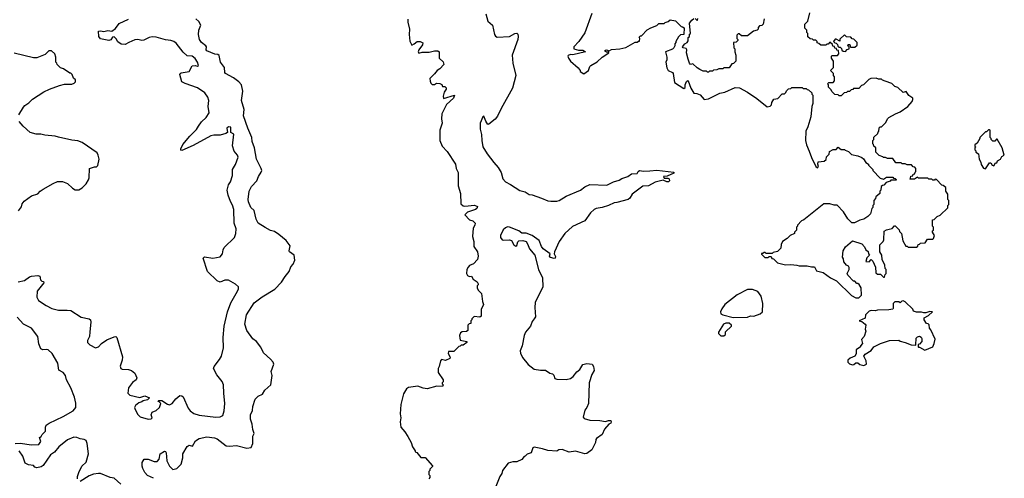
# Model space of a CAD drawing. Extents: x 2086813 to 2278017, y 548126 to 753336.
# Tile 375 of 461: x 2241699 to 2251258, y 616599 to 621048. Entities that reach past the tile are written whole.
import ezdxf

# ---------------------------------------------------------------- set-up
doc = ezdxf.new("R2010")
doc.units = 0

msp = doc.modelspace()

# ---------------------------------------------------------------- linework, layer by layer
at = {"layer": '0CON10XD'}
for points in [[(2246223.2, 621103.2), (2246243, 621033), (2246290, 620995), (2246299.5, 620950.5), (2246307.5, 620905), (2246317.9, 620887.9), (2246335, 620878), (2246455, 620886.2), (2246505, 620913.3), (2246525, 620917.5), (2246535.9, 620905.9), (2246539.2, 620885), (2246534.2, 620855), (2246479.2, 620705), (2246488, 620625), (2246516.7, 620505), (2246484.4, 620385), (2246372.5, 620185), (2246338.8, 620111.2), (2246315, 620081.2), (2246255, 620033.3), (2246245, 620032.5), (2246223, 620063), (2246205, 620112.5), (2246193.8, 620105), (2246168.8, 620045), (2246170.8, 619985), (2246183.1, 619935), (2246184.3, 619875), (2246195.8, 619815), (2246235.8, 619745), (2246303.5, 619663.5), (2246344, 619615), (2246374.3, 619565), (2246388, 619505), (2246414, 619475), (2246465, 619450.6), (2246555, 619391.4), (2246607.9, 619377.9), (2246645, 619352.5), (2246675, 619348), (2246765, 619317.5), (2246825, 619291.4), (2246855, 619287.1), (2246915, 619288.1), (2246935, 619294.4), (2247005, 619336.7), (2247144, 619395), (2247184, 619425), (2247235, 619450.6), (2247397.9, 619442.1), (2247463.8, 619475), (2247520.4, 619489.6), (2247545, 619507.5), (2247602.5, 619527.5), (2247639.1, 619550.9), (2247693.8, 619556.2), (2247702, 619575), (2247715, 619584.2), (2247755, 619577.8), (2247817, 619583), (2247885, 619589.2), (2248048.3, 619568.3), (2248050, 619560), (2247985, 619530), (2247950, 619525), (2247955, 619510), (2247991.7, 619511.7), (2248003, 619503), (2248006.7, 619485), (2247997.5, 619475), (2247980, 619475), (2247945, 619492.5), (2247868.3, 619471.7), (2247802.5, 619437.5), (2247748.3, 619431.7), (2247644, 619356), (2247622.3, 619317.7), (2247607.5, 619305), (2247495, 619273.1), (2247468.8, 619271.2), (2247415, 619243.8), (2247355, 619225.4), (2247295, 619217.1), (2247275, 619207.5), (2247240.8, 619175), (2247186, 619095), (2247065, 619040.4), (2246990.9, 618975), (2246937.8, 618895), (2246890, 618795), (2246887.5, 618775), (2246901.7, 618751.7)], [(2247253, 621107), (2247185, 620920), (2247127.5, 620835), (2247077.5, 620785), (2247080, 620765), (2247125, 620750.6), (2247165, 620750.8), (2247192.5, 620735), (2247068.3, 620708.3), (2247045, 620708.6), (2247025, 620700), (2247020, 620695), (2247027.5, 620675), (2247047.5, 620645), (2247119.3, 620579.3), (2247140, 620555), (2247140, 620545), (2247177, 620523), (2247220, 620555), (2247233.3, 620595), (2247243.3, 620605), (2247305, 620638.8), (2247353.3, 620685), (2247420, 620725), (2247415, 620740), (2247407.5, 620732.5), (2247397, 620733), (2247377.5, 620745), (2247385, 620752.5), (2247395, 620755.7), (2247423, 620747), (2247445, 620760), (2247525, 620763.8), (2247585, 620777.5), (2247675, 620830), (2247695, 620830), (2247705, 620840), (2247715, 620840), (2247720, 620865), (2247711.7, 620878.3), (2247725, 620890), (2247735, 620890), (2247791.7, 620948.3), (2247825, 620970), (2247885, 620990), (2247905, 621010), (2247955, 621010), (2247965, 621020), (2247995, 621030), (2248013, 621047), (2248067, 621037), (2248121.7, 620981.7), (2248135, 620980), (2248148.3, 620968.3), (2248147, 620903), (2248115, 620900), (2248095, 620880), (2248070, 620835), (2248070, 620825), (2248060, 620815), (2248060, 620795), (2248050, 620775), (2248035, 620762.5), (2247970, 620735), (2247982.5, 620685), (2247981.7, 620658.3), (2247972.5, 620635), (2247980.7, 620580.7), (2247994.1, 620554.1), (2248035, 620536.2), (2248043.8, 620525), (2248055, 620440), (2248145, 620381.2), (2248158.8, 620391.2), (2248160, 620415), (2248171.7, 620448.3), (2248185, 620457.5), (2248190, 620455), (2248214.6, 620384.6), (2248242.5, 620335), (2248271.7, 620331.7), (2248305, 620317.5), (2248345, 620273.3), (2248385, 620280), (2248494.4, 620335.6), (2248545, 620345.8), (2248645, 620389.2), (2248685.7, 620385.7), (2248765, 620344), (2248855, 620283.8), (2248955, 620202.5), (2248985, 620210), (2248998.3, 620221.7), (2249000, 620245), (2249021.7, 620278.3), (2249058.3, 620281.7), (2249101.7, 620328.3), (2249125, 620330), (2249138.3, 620341.7), (2249141.7, 620358.3), (2249163, 620377), (2249185, 620380), (2249195, 620390), (2249295, 620390), (2249305, 620380), (2249335, 620380), (2249345, 620370), (2249358.3, 620368.3), (2249388.3, 620338.3), (2249390, 620325), (2249400, 620315), (2249400, 620235), (2249390, 620205), (2249380, 620105), (2249351.7, 620008.3), (2249330, 619965), (2249327.5, 619875), (2249337.5, 619835), (2249363.8, 619773.8)], [(2249363.8, 619773.8), (2249385, 619710), (2249427.5, 619625), (2249445, 619610), (2249452.5, 619625), (2249447.5, 619645), (2249451.7, 619668.3), (2249510, 619675), (2249528.3, 619691.7), (2249531.7, 619718.3), (2249558.3, 619741.7), (2249561.7, 619768.3), (2249595, 619790), (2249625, 619790), (2249645, 619810), (2249675, 619790), (2249705, 619790), (2249711.7, 619781.7), (2249745, 619770), (2249775, 619740), (2249835, 619727.5), (2249875, 619710), (2249889.3, 619699.3), (2249913.6, 619663.6), (2249940, 619645), (2249940, 619635), (2249980, 619595), (2249980, 619585), (2250051.7, 619511.7), (2250085, 619500), (2250115, 619520), (2250175, 619520), (2250181.7, 619511.7), (2250198.3, 619508.3), (2250210, 619495), (2250205, 619490), (2250155, 619490), (2250148.3, 619481.7), (2250111.7, 619468.3), (2250088.3, 619441.7), (2250075, 619440), (2250061.7, 619428.3), (2250060, 619395), (2250050, 619385), (2250048.3, 619361.7), (2250011.7, 619328.3), (2250008.3, 619311.7), (2249990, 619295), (2249990, 619255), (2249980, 619245), (2249980, 619225), (2249973, 619217), (2249960, 619165), (2249933, 619137), (2249895, 619112.5), (2249855, 619102.5), (2249801.7, 619078.3), (2249778.3, 619078.3), (2249737, 619117), (2249695, 619182.5), (2249635, 619250), (2249605, 619250), (2249565, 619262.5), (2249505, 619262.5), (2249310, 619105), (2249290, 619095), (2249250, 619055), (2249250, 619045), (2249240, 619035), (2249240, 619005), (2249220, 618985), (2249220, 618975), (2249180, 618955), (2249150, 618925), (2249103.6, 618896.4), (2249091.7, 618868.3), (2249088.3, 618831.7), (2249055, 618800), (2249015, 618790), (2249005, 618780), (2248945, 618780), (2248935, 618790), (2248925, 618790), (2248915, 618780), (2248901.7, 618778.3), (2248901.7, 618771.7), (2248931.7, 618741.7), (2248965, 618740), (2248975, 618750), (2248995, 618750), (2249001.7, 618731.7), (2249018.3, 618728.3), (2249055, 618690), (2249135, 618670), (2249185, 618672.5), (2249245, 618667.5), (2249265, 618660), (2249345, 618660), (2249385, 618650), (2249415, 618650), (2249435, 618612.5), (2249500, 618595), (2249570, 618545), (2249630, 618515), (2249775, 618372.5), (2249815, 618350), (2249845, 618350), (2249870, 618375), (2249867, 618447), (2249848.3, 618478.3), (2249835, 618490), (2249825, 618490), (2249805, 618510), (2249795, 618510), (2249738.3, 618568.3), (2249732.5, 618585), (2249752.5, 618625), (2249753, 618643), (2249745.9, 618655.9), (2249727, 618667), (2249698.3, 618698.3), (2249696.4, 618726.4), (2249687.5, 618745), (2249693.3, 618805), (2249717.3, 618842.7), (2249785, 618902.5), (2249873.6, 618873.6), (2249900, 618845), (2249913.6, 618813.6), (2249935, 618800), (2249940, 618775), (2249950, 618765), (2249923, 618737), (2249911.7, 618701.7), (2249945, 618700), (2249965, 618720), (2249980, 618705), (2250007, 618647), (2250011.7, 618591.7), (2250025, 618580), (2250055, 618580), (2250085, 618550), (2250095, 618550), (2250100, 618575), (2250110, 618585), (2250110, 618625), (2250100, 618635), (2250097, 618667), (2250073, 618723), (2250070, 618765), (2250050, 618795), (2250050, 618865), (2250080, 618895), (2250087, 618913), (2250090, 618995), (2250115, 619010), (2250140, 619015), (2250168.3, 619021.7), (2250191.7, 619048.3), (2250198.3, 619048.3), (2250238.3, 619008.3), (2250241.7, 618991.7), (2250260, 618975), (2250273, 618903), (2250301.7, 618851.7), (2250315, 618850), (2250325, 618840), (2250405, 618840), (2250418.3, 618851.7), (2250421.7, 618868.3), (2250435, 618870), (2250445, 618880), (2250488.3, 618881.7), (2250511.7, 618918.3), (2250565, 618920), (2250570, 618925), (2250580, 618955), (2250560, 618985), (2250561.7, 618998.3), (2250570, 619005), (2250570, 619035), (2250560, 619045), (2250560, 619105), (2250575, 619110), (2250605, 619140), (2250635, 619150), (2250708.3, 619221.7), (2250710, 619245), (2250720, 619255), (2250720, 619295), (2250710, 619305), (2250710, 619355), (2250690, 619385), (2250688.3, 619418.3), (2250665, 619440), (2250651.7, 619441.7), (2250598.3, 619498.3), (2250585, 619500), (2250578.3, 619491.7), (2250565, 619490), (2250555, 619500), (2250525, 619500), (2250515, 619510), (2250425, 619510), (2250415, 619520), (2250385, 619500), (2250345, 619500), (2250340, 619505), (2250348.3, 619511.7), (2250351.7, 619528.3), (2250368.3, 619531.7), (2250371.7, 619548.3), (2250388.3, 619551.7), (2250391.7, 619568.3), (2250400, 619575), (2250400, 619605), (2250388.3, 619618.3), (2250371.7, 619621.7), (2250355, 619640), (2250315, 619640), (2250295, 619650), (2250265, 619650), (2250255, 619660), (2250205, 619660), (2250175, 619700), (2250125, 619700), (2250105, 619710), (2250085, 619710), (2250078.3, 619718.3), (2250041.7, 619731.7), (2250011.7, 619761.7), (2250010, 619805), (2249991.7, 619821.7), (2249988.3, 619838.3), (2249980, 619845), (2249980, 619875), (2249990, 619885), (2249991.7, 619908.3), (2250030, 619945), (2250031.7, 619958.3), (2250038.3, 619961.7), (2250041.7, 619998.3), (2250051.7, 620008.3), (2250065, 620010), (2250108.3, 620051.7), (2250122.5, 620085), (2250135, 620097.5), (2250200, 620135), (2250245, 620152.5), (2250320, 620205), (2250362.5, 620255), (2250370, 620275), (2250370, 620285), (2250331.7, 620311.7), (2250305, 620350), (2250275, 620340), (2250225, 620390), (2250195, 620400), (2250165, 620430), (2250101.7, 620451.7), (2250075, 620460), (2250065, 620470), (2250035, 620470), (2250015, 620480), (2249963, 620477), (2249941.7, 620468.3), (2249890, 620415), (2249871.7, 620408.3), (2249845, 620380), (2249795, 620380), (2249788.3, 620371.7), (2249771.7, 620368.3), (2249755, 620350), (2249735, 620350), (2249725, 620340), (2249701.7, 620338.3), (2249675, 620310), (2249655, 620310), (2249645, 620320), (2249611.7, 620321.7), (2249581.7, 620351.7), (2249578.3, 620368.3), (2249551.7, 620391.7), (2249550, 620415), (2249540, 620425), (2249555, 620440), (2249595, 620440), (2249610, 620455), (2249610, 620495), (2249600, 620505), (2249600, 620525), (2249570, 620555), (2249600, 620585), (2249600, 620645), (2249580, 620675), (2249580, 620695), (2249585, 620700), (2249638.3, 620701.7), (2249650, 620715), (2249648.3, 620748.3), (2249631.7, 620751.7), (2249628.3, 620768.3), (2249611.7, 620771.7), (2249608.3, 620788.3), (2249591.7, 620791.7), (2249588.3, 620808.3), (2249565, 620830), (2249548.3, 620811.7), (2249535, 620810), (2249525, 620800), (2249475, 620800), (2249458.3, 620818.3), (2249441.7, 620821.7), (2249440, 620835), (2249428.3, 620848.3), (2249405, 620850), (2249395, 620860), (2249373, 620863), (2249351.7, 620881.7), (2249350, 620915), (2249340, 620925), (2249340, 620945), (2249320, 620965), (2249320, 621005), (2249350, 621035), (2249370, 621115)], [(2241685, 618505.6), (2241745, 618517.1), (2241795, 618553.8), (2241815, 618561.2), (2241875, 618566), (2241895, 618560), (2241902.5, 618525), (2241915, 618512.5), (2241929.3, 618509.3), (2241932.5, 618495), (2241870, 618415), (2241866.2, 618355), (2241882.3, 618322.3), (2241955, 618273.8), (2242012.5, 618245), (2242075, 618230.5), (2242161.3, 618231.3), (2242195, 618225.6), (2242295, 618161.4), (2242375, 618146.7), (2242386.1, 618136.1), (2242391.2, 618115), (2242380.7, 618020.7), (2242378, 617975), (2242358, 617935), (2242359.2, 617915), (2242380, 617895), (2242435, 617865.8), (2242465, 617873.8), (2242494.4, 617905.6), (2242545, 617942.5), (2242615, 617971.2), (2242633, 617973), (2242642.5, 617965), (2242697, 617777), (2242694, 617745), (2242676.4, 617686.4), (2242680, 617665), (2242695, 617656.7), (2242756.1, 617653.9), (2242785.5, 617645.5), (2242818, 617618), (2242836.7, 617575), (2242830, 617555), (2242795, 617526.7), (2242756, 617475), (2242748, 617425), (2242767.5, 617405), (2242865, 617382.5), (2242915, 617397.8), (2242958.3, 617378.3), (2242940.7, 617359.3), (2242898.3, 617351.7), (2242885, 617340), (2242855, 617330), (2242824.1, 617305.9), (2242814, 617285), (2242818.8, 617265), (2242846.4, 617216.4), (2242870, 617195), (2242945, 617173.1), (2242974.3, 617175.7), (2242986.7, 617185), (2242976.2, 617215), (2242985, 617240), (2243024.1, 617255.9), (2243056.7, 617285), (2243070, 617325), (2243055, 617340), (2243040, 617345), (2243050, 617355), (2243080, 617355), (2243135, 617318), (2243155, 617311.2), (2243178.8, 617325), (2243215, 617371.2), (2243255, 617403.3), (2243275, 617400), (2243285, 617390), (2243335, 617278.8), (2243355, 617252), (2243388.3, 617228.3), (2243441.1, 617211.1), (2243605, 617192.5), (2243645, 617193.5), (2243671.3, 617208.7), (2243685.4, 617254.6), (2243690.8, 617325), (2243680, 617425), (2243678.9, 617505), (2243665, 617538.8), (2243612.7, 617602.7), (2243580, 617665), (2243586.7, 617685), (2243639.4, 617750.6), (2243658.6, 617785), (2243677.1, 617865), (2243674.4, 617965), (2243684.6, 618075.4), (2243716.2, 618215), (2243748.3, 618301.7), (2243813.8, 618415), (2243823, 618437), (2243822.5, 618455), (2243793.6, 618483.6), (2243725, 618520), (2243690.7, 618519.3), (2243645, 618500), (2243615, 618513.3), (2243522.5, 618605), (2243480.8, 618735), (2243495, 618748), (2243575, 618734), (2243645, 618748), (2243668.6, 618775), (2243673.4, 618816.6), (2243682.8, 618837.2), (2243783.8, 618935), (2243797.5, 618975), (2243801.7, 619018.3), (2243782.2, 619075), (2243777.2, 619205), (2243765, 619250), (2243747.1, 619285), (2243722.8, 619345), (2243712.6, 619395), (2243725.7, 619445), (2243746, 619475), (2243765.4, 619535), (2243765.4, 619595), (2243795, 619644.2), (2243821.1, 619715), (2243815, 619732), (2243782.1, 619772.1), (2243765.5, 619825), (2243777.7, 619937.7), (2243747.5, 619955), (2243748.8, 620005), (2243725, 620006.9), (2243711.4, 619995), (2243717.5, 619955), (2243701.2, 619945), (2243645, 619929.1), (2243585, 619928.7), (2243555, 619920.4), (2243385, 619828.5), (2243275, 619778.1), (2243263.6, 619783.6), (2243263.5, 619795), (2243282.6, 619837.4), (2243350.9, 619919.1), (2243417.2, 619982.8), (2243436.1, 620015), (2243465, 620056.4), (2243511.1, 620098.9), (2243537.5, 620145), (2243528.2, 620205), (2243535.5, 620265), (2243527.4, 620297.4), (2243497.4, 620337.4), (2243426.2, 620386.2), (2243305, 620427.9), (2243274.7, 620444.7), (2243254.2, 620515), (2243256.2, 620525), (2243266.9, 620533.1), (2243345, 620545.8), (2243375, 620598.9), (2243403.2, 620603.2), (2243425, 620598), (2243433.8, 620605), (2243427.1, 620635), (2243402.7, 620672.7), (2243375, 620694.3), (2243325, 620696.2), (2243285, 620731.2), (2243218.7, 620818.7), (2243195, 620836), (2243166.6, 620846.6), (2243115, 620853.5), (2243025, 620879.5), (2242985, 620881.1), (2242955, 620874.4), (2242905, 620850), (2242885, 620847.5), (2242845, 620855.8), (2242818.3, 620851.7), (2242758.8, 620825), (2242722.4, 620807.6), (2242685, 620811.9), (2242653.4, 620833.4), (2242635, 620862.5), (2242615, 620880), (2242601.7, 620878.3), (2242585, 620852.5), (2242565, 620846.2), (2242485, 620863.3), (2242466.2, 620885), (2242463.3, 620935), (2242485, 620940), (2242515, 620933.8), (2242555, 620943.3), (2242595, 620937.5), (2242628.3, 620961.7), (2242665, 621010), (2242755, 621051.4)], [(2242998.8, 616598.8), (2242940, 616625), (2242913.8, 616655), (2242893.3, 616695), (2242887.5, 616715), (2242888.3, 616751.7), (2242907, 616783), (2242945, 616785.8), (2243005, 616762), (2243035, 616762.5), (2243052.5, 616785), (2243063.9, 616836.1), (2243105, 616862.5), (2243115, 616857.5), (2243120, 616845), (2243127.7, 616767.7), (2243153.8, 616715), (2243185, 616683.3), (2243225, 616693.3), (2243267.5, 616735), (2243283.6, 616796.4), (2243283.8, 616835), (2243325, 616907.5), (2243345, 616920), (2243378.3, 616911.7), (2243405, 616963.3), (2243442.5, 616985), (2243515, 617000), (2243592.1, 616992.1), (2243615, 616982.5), (2243705, 616913.3), (2243735, 616910), (2243803.6, 616916.4), (2243905, 616890), (2243945, 616897.5), (2243963.3, 616935), (2243963.9, 617006.1), (2243976.2, 617035), (2243962.2, 617072.2), (2243956.5, 617125), (2243941.4, 617171.4), (2243938.5, 617215), (2243959.4, 617255), (2243961.5, 617295), (2243985, 617366.7), (2244015, 617396), (2244057.5, 617415), (2244080, 617455), (2244138, 617505), (2244151.4, 617595), (2244140.8, 617635), (2244165.6, 617705), (2244158.6, 617725), (2244135, 617754.2), (2244065.6, 617815), (2244041.7, 617871.7), (2243998, 617925), (2243961.4, 617951.4), (2243905, 618031.2), (2243885.6, 618095), (2243901.9, 618185), (2243975, 618302), (2244051.8, 618358.2), (2244175.9, 618434.1), (2244239.4, 618500.6), (2244275, 618555.7), (2244313.9, 618606.1), (2244330.7, 618649.3), (2244354.2, 618675.8), (2244370, 618715), (2244364.2, 618764.2), (2244318.8, 618795), (2244314.3, 618804.3), (2244324.2, 618855), (2244285, 618905.6), (2244215, 618964.4), (2244171.7, 618991.7), (2244135, 619002.7), (2244080.9, 619030.9), (2244014, 619075), (2243993.6, 619113.6), (2243975, 619197.5), (2243944, 619225), (2243920.9, 619280.9), (2243917.3, 619305), (2243926.5, 619385), (2243950.2, 619429.8), (2244002, 619485), (2244017.5, 619525), (2244045, 619567.5), (2244048.6, 619585), (2244044.2, 619605), (2243998.9, 619695), (2243979.6, 619805), (2243956.7, 619865), (2243951.5, 619905), (2243935, 619950), (2243912.6, 619995), (2243871.1, 620115), (2243877.3, 620177.3), (2243852.7, 620262.7), (2243865.6, 620355), (2243853.8, 620415), (2243828, 620445), (2243775, 620484.3), (2243698.8, 620525), (2243692, 620535), (2243686.7, 620585), (2243650, 620635), (2243635, 620700), (2243621.7, 620711.7), (2243595, 620712.5), (2243516.2, 620745), (2243510, 620755), (2243513, 620783), (2243507.5, 620795), (2243465, 620828), (2243445, 620856.7), (2243435.5, 620904.5), (2243438.5, 620945), (2243458.8, 620995), (2243438.8, 621028.8), (2243410, 621055)], [(2245468.3, 621051.7), (2245466.7, 621025), (2245483.3, 620955), (2245480, 620905), (2245488.3, 620838.3), (2245505, 620800), (2245527.5, 620815)], [(2248927.5, 621055), (2248917, 621003), (2248905, 620990), (2248881.7, 620988.3), (2248868.3, 620971.7), (2248867.5, 620955), (2248860, 620945), (2248823, 620937), (2248765, 620890), (2248705, 620890), (2248685, 620910), (2248675, 620910), (2248661.7, 620898.3), (2248660, 620865), (2248670, 620855), (2248670, 620845), (2248655, 620830), (2248630, 620825), (2248632.5, 620775), (2248640, 620765), (2248640, 620735), (2248650, 620705), (2248650, 620645), (2248628.3, 620621.7), (2248611.7, 620618.3), (2248585, 620580), (2248535, 620580), (2248525, 620570), (2248485, 620570), (2248468.3, 620561.7), (2248433, 620557), (2248425, 620550), (2248395, 620550), (2248385, 620540), (2248375, 620540), (2248365, 620550), (2248335, 620550), (2248303, 620563), (2248275, 620580), (2248235, 620620), (2248211.7, 620611.7), (2248200, 620625), (2248187.5, 620665), (2248173.8, 620725), (2248177, 620757), (2248168.8, 620768.8), (2248140, 620775), (2248132.5, 620785), (2248155, 620812.5), (2248180, 620825), (2248187, 620843), (2248190, 620875), (2248200, 620885), (2248203, 620907), (2248210, 620915), (2248202.5, 621015), (2248225, 621042.5), (2248245, 621060)], [(2248255, 621060), (2248271.7, 621041.7), (2248278.3, 621041.7), (2248281.7, 621058.3)], [(2249715, 620740), (2249731.7, 620758.3), (2249750, 620765), (2249750, 620785), (2249740, 620795), (2249741.7, 620808.3), (2249758.3, 620808.3), (2249765, 620780), (2249805, 620780), (2249828.3, 620801.7), (2249830, 620825), (2249798.3, 620858.3), (2249781.7, 620861.7), (2249768.3, 620878.3), (2249725, 620880), (2249705, 620900), (2249661.7, 620858.3), (2249660, 620840), (2249625, 620860), (2249615, 620860), (2249600, 620835), (2249611.7, 620821.7), (2249625, 620820), (2249638.3, 620808.3), (2249641.7, 620791.7), (2249651.7, 620781.7), (2249665, 620780), (2249678.3, 620768.3), (2249681.7, 620751.7), (2249691.7, 620741.7), (2249715, 620740)], [(2245527.5, 620815), (2245556.4, 620836.4), (2245586.4, 620836.4), (2245611.7, 620821.7), (2245610, 620805), (2245573.3, 620755), (2245567.5, 620735), (2245573, 620723), (2245605, 620732.5), (2245675, 620732.5), (2245725, 620746.7), (2245757, 620747), (2245770, 620735), (2245770, 620675), (2245809.3, 620639.3), (2245817, 620613), (2245779.3, 620570.7), (2245753.6, 620556.4), (2245727.7, 620522.3), (2245681.7, 620478.3), (2245683, 620453), (2245691.7, 620431.7), (2245705, 620420), (2245725, 620420), (2245745, 620432.5), (2245779.3, 620429.3), (2245798.3, 620418.3), (2245805, 620400), (2245825, 620400), (2245838.3, 620388.3), (2245840, 620375), (2245820, 620345), (2245810, 620305), (2245813, 620283), (2245920, 620315), (2245910, 620285), (2245843.8, 620225), (2245798.8, 620135), (2245793.8, 620085), (2245801.2, 620045), (2245778.8, 619975), (2245776.4, 619876.4), (2245799.3, 619819.3), (2245850.5, 619770.5), (2245931.2, 619645), (2245936.2, 619605), (2245955.7, 619565), (2245955.3, 619484.7), (2245954.6, 619434.6), (2245977, 619363), (2245980.7, 619260.7), (2246003, 619243), (2246019.3, 619239.3), (2246115, 619248.2), (2246143.3, 619235), (2246136, 619215), (2246125, 619206), (2246045, 619181.4), (2246020, 619155), (2246065, 619107.5), (2246097.5, 619095), (2246120, 619075), (2246117.5, 619055), (2246102.5, 619025), (2246094.3, 618945), (2246106.5, 618896.5), (2246108.1, 618848.1), (2246143.8, 618795), (2246150, 618755), (2246145, 618720), (2246105, 618680), (2246065, 618662.5), (2246051.7, 618648.3), (2246040, 618625), (2246037, 618587), (2246047, 618567), (2246065, 618557.5), (2246085, 618560), (2246100.7, 618530.7), (2246140, 618505), (2246150, 618485), (2246150, 618475), (2246140, 618465), (2246140, 618445), (2246150, 618425), (2246181.7, 618391.7), (2246192.5, 618315), (2246202.5, 618285), (2246180, 618235), (2246179.3, 618170.7), (2246165, 618162.5), (2246111.7, 618168.3), (2246090, 618145), (2246090, 618135), (2246080, 618125), (2246078.3, 618101.7), (2246061.7, 618098.3), (2246050, 618085), (2246048.3, 618031.7), (2246037, 618023), (2245995, 618020), (2245979.3, 618010.7), (2245970, 617985), (2245975, 617940), (2246040, 617925), (2246040, 617915), (2246005, 617890), (2245985, 617890), (2245975, 617880), (2245961.7, 617878.3), (2245915, 617830), (2245861.7, 617828.3), (2245858.3, 617808.3), (2245877.5, 617775), (2245875, 617762.5), (2245833, 617743), (2245795, 617750), (2245783, 617737), (2245772.5, 617685), (2245762.5, 617665), (2245762.5, 617625), (2245810, 617555), (2245810, 617535), (2245800, 617525), (2245800, 617515), (2245810, 617505), (2245805, 617490), (2245748.3, 617491.7), (2245655, 617466.7), (2245615, 617474.2), (2245565, 617493.3), (2245475, 617480), (2245454.6, 617465.4), (2245425, 617418.8), (2245398.6, 617315), (2245394, 617225), (2245398.8, 617185), (2245392, 617145), (2245398, 617095), (2245438.8, 617048.8), (2245466.7, 617005), (2245500, 616945), (2245513, 616903), (2245540, 616865), (2245540, 616855), (2245555, 616850), (2245595, 616800), (2245635, 616800), (2245708.3, 616718.3), (2245708.3, 616711.7), (2245681.7, 616688.3), (2245680, 616675), (2245670, 616665), (2245670, 616635), (2245680, 616625), (2245680, 616605), (2245670, 616595)], [(2241690, 620125), (2241735, 620200), (2241750, 620215), (2241789.3, 620240.7), (2241825, 620277.5), (2241935, 620347.5), (2241990, 620375), (2242085, 620410), (2242135, 620422.5), (2242205, 620422.5), (2242228.3, 620431.7), (2242240, 620445), (2242240, 620465), (2242221.7, 620481.7), (2242210, 620515), (2242195, 620530), (2242185, 620530), (2242125, 620570), (2242095, 620580), (2242061.7, 620611.7), (2242060, 620625), (2242050, 620635), (2242050, 620685), (2242040, 620715), (2242007, 620747), (2241983, 620747), (2241948.3, 620711.7), (2241865, 620677.5), (2241835, 620677.5), (2241645, 620722.5)], [(2241686.4, 619193.6), (2241716.1, 619233.9), (2241725, 619260), (2241743.6, 619286.4), (2241815, 619337.5), (2241875, 619357.5), (2241896.7, 619383.3), (2241926.4, 619403.6), (2242025, 619458.8), (2242065, 619476.7), (2242115, 619477.5), (2242165, 619460), (2242213.6, 619413.6), (2242238.3, 619398.3), (2242275, 619397.5), (2242305, 619416.7), (2242343.3, 619455), (2242366.7, 619495), (2242373.3, 619515), (2242377, 619603), (2242425, 619620), (2242445, 619620), (2242457, 619633), (2242472.5, 619695), (2242462.5, 619735), (2242450, 619755), (2242305, 619857.5), (2242265, 619872.5), (2242205, 619877.5), (2242075, 619906.7), (2242045, 619916.7), (2241945, 619927.5), (2241905, 619937.5), (2241858.3, 619938.3), (2241800, 619955), (2241733.6, 620013.6), (2241695, 620060)], [(2251075, 619602.5), (2251115, 619660), (2251128.3, 619658.3), (2251140, 619635), (2251155, 619630), (2251171.7, 619658.3), (2251185, 619660), (2251191.7, 619678.3), (2251220, 619695), (2251235, 619720), (2251257.5, 619735), (2251235.9, 619805.9), (2251188.3, 619888.3), (2251181.7, 619888.3), (2251165, 619870), (2251145, 619870), (2251130, 619885), (2251130, 619895), (2251120, 619905), (2251120, 619975), (2251115, 619980), (2251105, 619980), (2251085, 619960), (2251075, 619960), (2251041.7, 619928.3), (2251020, 619905), (2251020, 619895), (2250995, 619850), (2250970, 619835), (2250971.7, 619821.7), (2250980, 619815), (2250970, 619805), (2250970, 619785), (2250980, 619775), (2250981.7, 619761.7), (2251007.5, 619745), (2251012.5, 619695), (2251030, 619665), (2251033, 619643), (2251055, 619607.5), (2251075, 619602.5)], [(2246901.7, 618751.7), (2246896.7, 618735), (2246888.3, 618731.7), (2246850.7, 618740.7), (2246842.5, 618755), (2246850, 618775), (2246782.5, 618825), (2246766.4, 618846.4), (2246741.2, 618905), (2246675, 618955.8), (2246615, 618977.1), (2246575, 618976), (2246545, 618998), (2246455, 619034.3), (2246435, 619037.1), (2246415, 619029.2), (2246392.2, 619007.8), (2246367.5, 618955), (2246366, 618935), (2246383.4, 618913.4), (2246397.7, 618907.7), (2246455, 618912), (2246475, 618906), (2246496.2, 618865), (2246515, 618851.2), (2246525, 618857.5), (2246536.1, 618893.9), (2246546.1, 618903.9), (2246585, 618905.8), (2246615, 618895.8), (2246630, 618875), (2246648, 618825), (2246699.2, 618765), (2246737.1, 618625), (2246773.1, 618545), (2246778.6, 618455), (2246704.2, 618304.2), (2246699.4, 618255), (2246706, 618165), (2246695, 618146.7), (2246675, 618120), (2246658, 618075), (2246610, 618015), (2246597.5, 617985), (2246577, 617883), (2246559.2, 617835), (2246561.7, 617811.7), (2246580.9, 617770.9), (2246635, 617703.3), (2246695, 617656.7), (2246755, 617646.7), (2246805, 617647.5), (2246845, 617620), (2246872.5, 617612.5), (2246885, 617600), (2246895, 617567.5), (2246915, 617561.2), (2247003.9, 617556.1), (2247045, 617566.2), (2247073.8, 617585), (2247108, 617632), (2247136, 617655), (2247165, 617703.3), (2247205, 617711.2), (2247256.1, 617706.1), (2247270, 617685), (2247276.7, 617645), (2247253.8, 617605), (2247228.8, 617525), (2247220, 617325), (2247205.9, 617284.1), (2247185, 617260), (2247170.7, 617190.7), (2247179.3, 617179.3), (2247235, 617161.2), (2247330.5, 617160.5), (2247385, 617150), (2247415, 617158.8), (2247439.3, 617159.3), (2247442.5, 617145), (2247437.5, 617135), (2247417, 617123), (2247377.5, 617075), (2247355, 617022.5), (2247300, 616985), (2247293.3, 616975), (2247290, 616945), (2247254.1, 616875.9), (2247205, 616840), (2247185, 616836.2), (2247093.6, 616863.6), (2247035, 616853.3), (2246965, 616876.7), (2246933.6, 616876.4), (2246915, 616862.5), (2246825, 616870), (2246775, 616886.2), (2246695, 616900), (2246680, 616895), (2246663, 616847), (2246625, 616832.5), (2246605, 616812.5), (2246595, 616810), (2246575, 616782.5), (2246525, 616758.8), (2246485, 616757.5), (2246440, 616745), (2246386.7, 616675), (2246378.8, 616645), (2246358.8, 616615), (2246321.7, 616518.3)], [(2248625, 618160), (2248765, 618163.3), (2248795, 618173.3), (2248825, 618172.5), (2248887, 618193), (2248910, 618215), (2248912.5, 618295), (2248897, 618367), (2248865, 618410), (2248811.7, 618431.7), (2248765, 618430), (2248662.7, 618377.3), (2248545, 618283.3), (2248515, 618242.5), (2248503.8, 618215), (2248506.7, 618195), (2248525, 618184.2), (2248625, 618160)], [(2249895, 617692.5), (2249920, 617705), (2249917, 617737), (2249892.5, 617785), (2249907, 617803), (2249965, 617840), (2249990, 617875), (2250055, 617907.5), (2250143, 617937), (2250235, 617940), (2250245, 617930), (2250295, 617917.5), (2250353, 617893), (2250395, 617890), (2250400, 617895), (2250403, 617957), (2250415, 617970), (2250435, 617977.5), (2250449.3, 617969.3), (2250457.5, 617955), (2250457, 617927), (2250435, 617900), (2250421.7, 617898.3), (2250420, 617875), (2250425, 617870), (2250435, 617870), (2250485, 617842.5), (2250562.5, 617875), (2250577.5, 617905), (2250587, 617947), (2250545, 618040), (2250530, 618055), (2250528.3, 618088.3), (2250518.3, 618098.3), (2250501.7, 618101.7), (2250480, 618135), (2250480, 618155), (2250520.7, 618179.3), (2250560, 618215), (2250535, 618216.7), (2250495, 618203.3), (2250475, 618203.3), (2250455, 618210), (2250405, 618210), (2250375, 618220), (2250368.3, 618238.3), (2250295, 618310), (2250275, 618320), (2250261.7, 618318.3), (2250245, 618300), (2250235, 618310), (2250195, 618310), (2250180, 618295), (2250180, 618245), (2250175, 618240), (2250135, 618232.5), (2250025, 618230), (2250005, 618222.5), (2249965, 618227.5), (2249945, 618220), (2249910, 618185), (2249908.3, 618151.7), (2249850, 618125), (2249875, 618120), (2249907.5, 618095), (2249912.5, 618085), (2249907.5, 618045), (2249912.5, 618025), (2249897.5, 617975), (2249870, 617945), (2249880, 617905), (2249860, 617885), (2249860, 617875), (2249820, 617845), (2249820, 617805), (2249805, 617782.5), (2249760, 617765), (2249740, 617745), (2249740, 617725), (2249755, 617710), (2249785, 617700), (2249797, 617703), (2249815, 617720), (2249835, 617720), (2249855, 617702.5), (2249895, 617692.5)], [(2241655, 616937.5), (2241705, 616938.8), (2241815, 616923.3), (2241885, 616926.7), (2241903.3, 616955), (2241892.5, 616995), (2241906.4, 617003.6), (2241917, 617023), (2241950, 617055), (2241950, 617095), (2241957.5, 617115), (2241985, 617133.3), (2242123.1, 617196.9), (2242218.1, 617251.9), (2242244.3, 617285), (2242245, 617327.5), (2242230.6, 617385), (2242195, 617476.7), (2242153.6, 617553.6), (2242145.6, 617595), (2242120.8, 617625), (2242078.6, 617648.6), (2242069.4, 617715), (2242015, 617808.8), (2241975, 617844), (2241955, 617849.2), (2241925, 617846.2), (2241905.9, 617855.9), (2241884.3, 617904.3), (2241874.3, 617975), (2241814.1, 618054.1), (2241735, 618093.6), (2241675, 618161.4)], [(2248535, 617980), (2248550, 617995), (2248551.7, 618018.3), (2248610, 618075), (2248610, 618085), (2248585, 618102.5), (2248555, 618102.5), (2248530, 618095), (2248483, 618017), (2248483, 618003), (2248505, 617980), (2248535, 617980)], [(2242367.1, 616835), (2242354.4, 616935), (2242344, 616965), (2242326.4, 616976.4), (2242285, 616982.5), (2242255, 616995.5), (2242223.6, 616996.4), (2242165, 616971.4), (2242080.8, 616905), (2242037.3, 616852.7), (2241999.2, 616825), (2241928.3, 616721.7), (2241909.3, 616710.7), (2241865, 616700), (2241847.7, 616707.7), (2241833.6, 616723.6), (2241785, 616730.8), (2241753.3, 616745), (2241730, 616815), (2241695.8, 616865.8)], [(2242260, 616595), (2242261.2, 616615), (2242274, 616655), (2242304.2, 616715), (2242344.2, 616755.8), (2242367.1, 616835)], [(2242680.7, 616540.7), (2242615, 616599.2), (2242577.5, 616605), (2242485, 616644.2), (2242465, 616645.7), (2242415, 616638), (2242375, 616624), (2242285, 616567.5)]]:
    msp.add_lwpolyline(points, dxfattribs=at)

doc.saveas('drawing.dxf')
